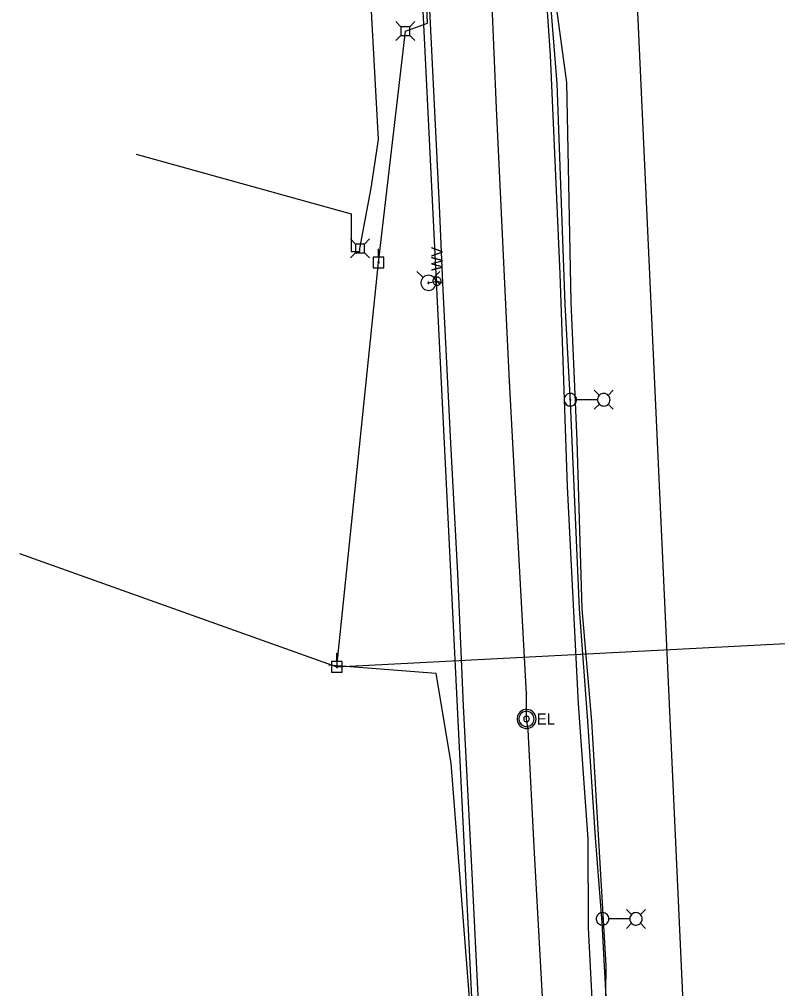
# Model space of a CAD drawing. Extents: x 600849 to 606371, y 330010 to 403088.
# Drawn here: x 604676 to 604938.7, y 334309.8 to 334645.7 of the extents above; entities that cross this region are included whole.
import ezdxf

# ---------------------------------------------------------------- set-up
doc = ezdxf.new("R2010")
doc.units = 0
for name, color, linetype in [('Default', 7, 'Continuous'), ('E_FTMS_Conduit', 7, 'Continuous'), ('E_LTG', 7, 'Continuous'), ('E_LTG_CID', 7, 'Continuous'), ('E_UTL_AG_Bold', 7, 'Continuous'), ('E_UTL_E', 7, 'Continuous'), ('E_UTL_E_UG', 7, 'Continuous'), ('E_UTL_EPowerPole', 7, 'Continuous'), ('E_UTL_FO_UG', 7, 'Continuous'), ('E_UTL_FO_UG_QWEST', 7, 'Continuous'), ('E_UTL_G_UG', 7, 'Continuous'), ('E_UTL_Overhead', 7, 'Continuous'), ('E_UTL_SAN_UG_MMSD', 7, 'Continuous'), ('E_UTL_T_UG', 7, 'Continuous'), ('E_UTL_TV_UG', 7, 'Continuous'), ('E_UTL_W', 7, 'Continuous'), ('E_UTL_W_UG', 7, 'Continuous'), ('E_UTL_WHydrant', 7, 'Continuous')]:
    doc.layers.add(name, color=color, linetype=linetype)

# ---------------------------------------------------------------- blocks, each defined once
blk = doc.blocks.new('PBX')
at = {"layer": 'Default'}
for p, q in [((15, 16), (-16, -15)), ((-16, 15), (15, -16))]:
    blk.add_line(p, q, dxfattribs=at)
blk.add_circle((0, 0), 22, dxfattribs=at)
blk = doc.blocks.new('PED')
at = {"layer": 'E_UTL_AG_Bold'}
for p, q in [((-8, 8), (-16, 16)), ((8, 8), (16, 16)), ((-8, -8), (-16, -16)), ((8, -8), (16, -16))]:
    blk.add_line(p, q, dxfattribs=at)
blk.add_lwpolyline([(-8, -8), (8, -8), (8, 8), (-8, 8)], close=True, dxfattribs=at)

msp = doc.modelspace()

# ---------------------------------------------------------------- linework, layer by layer
at = {"layer": 'E_FTMS_Conduit'}
msp.add_lwpolyline([(604884.79, 334195.8), (604878.86, 334279.06), (604879.25, 334317.86), (604874.33, 334402.45), (604871.01, 334441.38), (604869.22, 334499.65), (604867.19, 334547.69), (604865.66, 334623.82), (604860.3, 334662.92)], dxfattribs=at)
at = {"layer": 'E_LTG'}
for points in [[(604869.04, 334513.89), (604869, 334514.3), (604868.88, 334514.7), (604868.69, 334515.07), (604868.43, 334515.39), (604868.12, 334515.66), (604867.76, 334515.87), (604867.37, 334516.01), (604866.96, 334516.06), (604866.55, 334516.04), (604866.15, 334515.95), (604865.77, 334515.78), (604865.44, 334515.54), (604865.15, 334515.24), (604864.93, 334514.89), (604864.77, 334514.5), (604864.69, 334514.1), (604864.69, 334513.68), (604864.77, 334513.28), (604864.93, 334512.89), (604865.15, 334512.55), (604865.44, 334512.25), (604865.77, 334512.01), (604866.15, 334511.83), (604866.55, 334511.74), (604866.96, 334511.72), (604867.37, 334511.78), (604867.76, 334511.91), (604868.12, 334512.12), (604868.43, 334512.39), (604868.69, 334512.71), (604868.88, 334513.08), (604869, 334513.48), (604869.04, 334513.89)], [(604876.94, 334515.42), (604875.16, 334517.19)], [(604880.64, 334513.89), (604880.6, 334514.3), (604880.48, 334514.7), (604880.29, 334515.07), (604880.04, 334515.39), (604879.73, 334515.66), (604879.37, 334515.87), (604878.98, 334516.01), (604878.57, 334516.06), (604878.15, 334516.04), (604877.75, 334515.95), (604877.38, 334515.78), (604877.04, 334515.54), (604876.75, 334515.24), (604876.53, 334514.89), (604876.38, 334514.5), (604876.3, 334514.1), (604876.3, 334513.68), (604876.38, 334513.28), (604876.53, 334512.89), (604876.75, 334512.55), (604877.04, 334512.25), (604877.38, 334512.01), (604877.75, 334511.83), (604878.15, 334511.74), (604878.57, 334511.72), (604878.98, 334511.78), (604879.37, 334511.91), (604879.73, 334512.12), (604880.04, 334512.39), (604880.29, 334512.71), (604880.48, 334513.08), (604880.6, 334513.48), (604880.64, 334513.89)], [(604879.99, 334515.42), (604881.76, 334517.19)], [(604867.03, 334513.89), (604867.02, 334513.92), (604867.01, 334513.95), (604867, 334513.98), (604866.98, 334514.01), (604866.96, 334514.03), (604866.93, 334514.04), (604866.9, 334514.05), (604866.87, 334514.06), (604866.84, 334514.06), (604866.81, 334514.05), (604866.78, 334514.04), (604866.75, 334514.02), (604866.73, 334513.99), (604866.71, 334513.97), (604866.7, 334513.94), (604866.69, 334513.91), (604866.69, 334513.88), (604866.7, 334513.84), (604866.71, 334513.81), (604866.73, 334513.79), (604866.75, 334513.77), (604866.78, 334513.75), (604866.81, 334513.73), (604866.84, 334513.73), (604866.87, 334513.72), (604866.9, 334513.73), (604866.93, 334513.74), (604866.96, 334513.76), (604866.98, 334513.78), (604867, 334513.8), (604867.01, 334513.83), (604867.02, 334513.86), (604867.03, 334513.89)], [(604876.25, 334513.89), (604869.07, 334513.89)], [(604876.94, 334512.37), (604875.16, 334510.59)], [(604879.99, 334512.37), (604881.76, 334510.59)], [(604880.21, 334333.98), (604880.17, 334334.39), (604880.05, 334334.79), (604879.86, 334335.16), (604879.6, 334335.48), (604879.29, 334335.75), (604878.93, 334335.96), (604878.54, 334336.1), (604878.13, 334336.15), (604877.72, 334336.13), (604877.32, 334336.04), (604876.94, 334335.87), (604876.61, 334335.63), (604876.32, 334335.33), (604876.1, 334334.98), (604875.94, 334334.59), (604875.86, 334334.19), (604875.86, 334333.77), (604875.94, 334333.37), (604876.1, 334332.98), (604876.32, 334332.64), (604876.61, 334332.34), (604876.94, 334332.1), (604877.32, 334331.93), (604877.72, 334331.83), (604878.13, 334331.81), (604878.54, 334331.87), (604878.93, 334332), (604879.29, 334332.21), (604879.6, 334332.48), (604879.86, 334332.81), (604880.05, 334333.17), (604880.17, 334333.57), (604880.21, 334333.98)], [(604888.11, 334335.51), (604886.33, 334337.28)], [(604891.81, 334333.98), (604891.77, 334334.39), (604891.65, 334334.79), (604891.46, 334335.16), (604891.21, 334335.48), (604890.9, 334335.75), (604890.54, 334335.96), (604890.15, 334336.1), (604889.74, 334336.15), (604889.32, 334336.13), (604888.92, 334336.04), (604888.55, 334335.87), (604888.21, 334335.63), (604887.92, 334335.33), (604887.7, 334334.98), (604887.55, 334334.59), (604887.47, 334334.19), (604887.47, 334333.77), (604887.55, 334333.37), (604887.7, 334332.98), (604887.92, 334332.64), (604888.21, 334332.34), (604888.55, 334332.1), (604888.92, 334331.93), (604889.32, 334331.83), (604889.74, 334331.81), (604890.15, 334331.87), (604890.54, 334332), (604890.9, 334332.21), (604891.21, 334332.48), (604891.46, 334332.81), (604891.65, 334333.17), (604891.77, 334333.57), (604891.81, 334333.98)], [(604891.16, 334335.51), (604892.93, 334337.28)], [(604878.2, 334333.98), (604878.19, 334334.01), (604878.18, 334334.04), (604878.17, 334334.07), (604878.15, 334334.1), (604878.13, 334334.12), (604878.1, 334334.13), (604878.07, 334334.14), (604878.04, 334334.15), (604878.01, 334334.15), (604877.98, 334334.14), (604877.95, 334334.13), (604877.92, 334334.11), (604877.9, 334334.08), (604877.88, 334334.06), (604877.87, 334334.03), (604877.86, 334334), (604877.86, 334333.97), (604877.87, 334333.93), (604877.88, 334333.91), (604877.9, 334333.88), (604877.92, 334333.86), (604877.95, 334333.84), (604877.98, 334333.82), (604878.01, 334333.82), (604878.04, 334333.82), (604878.07, 334333.82), (604878.1, 334333.83), (604878.13, 334333.85), (604878.15, 334333.87), (604878.17, 334333.89), (604878.18, 334333.92), (604878.19, 334333.95), (604878.2, 334333.98)], [(604887.42, 334333.98), (604880.24, 334333.98)], [(604888.11, 334332.46), (604886.33, 334330.68)], [(604891.16, 334332.46), (604892.93, 334330.68)]]:
    msp.add_lwpolyline(points, dxfattribs=at)
at = {"layer": 'E_LTG_CID'}
msp.add_lwpolyline([(604883.59, 334195.67), (604880.77, 334279.22), (604877.9, 334332.63), (604875.59, 334362.14), (604875.62, 334362.19), (604873, 334402.5), (604870.03, 334441.43), (604866.9, 334512.99), (604865.14, 334547.04), (604862.3, 334623.54), (604859.11, 334663.85)], dxfattribs=at)
at = {"layer": 'E_UTL_AG_Bold'}
for points in [[(604808.17, 334643.19), (604806.42, 334644.94)], [(604811.27, 334643.19), (604813.02, 334644.94)], [(604808.17, 334640.09), (604806.42, 334638.34)], [(604811.27, 334643.19), (604808.17, 334643.19)], [(604808.17, 334643.19), (604808.17, 334640.09)], [(604808.17, 334640.09), (604811.27, 334640.09)], [(604811.27, 334640.09), (604811.27, 334643.19)], [(604811.27, 334640.09), (604813.02, 334638.34)], [(604792.43, 334567.87), (604790.68, 334569.62)], [(604795.53, 334567.87), (604797.28, 334569.62)], [(604795.53, 334567.87), (604792.43, 334567.87)], [(604792.43, 334567.87), (604792.43, 334564.77)], [(604795.53, 334564.77), (604795.53, 334567.87)], [(604792.43, 334564.77), (604790.68, 334563.02)], [(604792.43, 334564.77), (604795.53, 334564.77)], [(604795.53, 334564.77), (604797.28, 334563.02)]]:
    msp.add_lwpolyline(points, dxfattribs=at)
at = {"layer": 'E_UTL_E'}
for points in [[(604855, 334403.28), (604854.94, 334403.91), (604854.77, 334404.51), (604854.48, 334405.07), (604854.09, 334405.56), (604853.62, 334405.97), (604853.07, 334406.28), (604852.48, 334406.49), (604851.86, 334406.58), (604851.23, 334406.55), (604850.62, 334406.4), (604850.05, 334406.14), (604849.54, 334405.78), (604849.11, 334405.32), (604848.77, 334404.79), (604848.54, 334404.21), (604848.42, 334403.6), (604848.42, 334402.97), (604848.54, 334402.35), (604848.77, 334401.77), (604849.11, 334401.24), (604849.54, 334400.79), (604850.05, 334400.42), (604850.62, 334400.16), (604851.23, 334400.02), (604851.86, 334399.99), (604852.48, 334400.08), (604853.07, 334400.28), (604853.62, 334400.59), (604854.09, 334401.01), (604854.48, 334401.5), (604854.77, 334402.06), (604854.94, 334402.66), (604855, 334403.28)], [(604855, 334403.28), (604854.94, 334403.91), (604854.77, 334404.51), (604854.48, 334405.07), (604854.09, 334405.56), (604853.62, 334405.97), (604853.07, 334406.28), (604852.48, 334406.49), (604851.86, 334406.58), (604851.23, 334406.55), (604850.62, 334406.4), (604850.05, 334406.14), (604849.54, 334405.78), (604849.11, 334405.32), (604848.77, 334404.79), (604848.54, 334404.21), (604848.42, 334403.6), (604848.42, 334402.97), (604848.54, 334402.35), (604848.77, 334401.77), (604849.11, 334401.24), (604849.54, 334400.79), (604850.05, 334400.42), (604850.62, 334400.16), (604851.23, 334400.02), (604851.86, 334399.99), (604852.48, 334400.08), (604853.07, 334400.28), (604853.62, 334400.59), (604854.09, 334401.01), (604854.48, 334401.5), (604854.77, 334402.06), (604854.94, 334402.66), (604855, 334403.28)], [(604854.34, 334403.28), (604854.29, 334403.78), (604854.15, 334404.26), (604853.92, 334404.71), (604853.61, 334405.1), (604853.23, 334405.43), (604852.8, 334405.68), (604852.32, 334405.85), (604851.83, 334405.92), (604851.33, 334405.9), (604850.84, 334405.78), (604850.38, 334405.57), (604849.97, 334405.28), (604849.63, 334404.91), (604849.36, 334404.49), (604849.17, 334404.03), (604849.07, 334403.53), (604849.07, 334403.03), (604849.17, 334402.54), (604849.36, 334402.07), (604849.63, 334401.65), (604849.97, 334401.29), (604850.38, 334401), (604850.84, 334400.79), (604851.33, 334400.67), (604851.83, 334400.65), (604852.32, 334400.72), (604852.8, 334400.88), (604853.23, 334401.13), (604853.61, 334401.46), (604853.92, 334401.86), (604854.15, 334402.3), (604854.29, 334402.78), (604854.34, 334403.28)], [(604854.34, 334403.28), (604854.29, 334403.78), (604854.15, 334404.26), (604853.92, 334404.71), (604853.61, 334405.1), (604853.23, 334405.43), (604852.8, 334405.68), (604852.32, 334405.85), (604851.83, 334405.92), (604851.33, 334405.9), (604850.84, 334405.78), (604850.38, 334405.57), (604849.97, 334405.28), (604849.63, 334404.91), (604849.36, 334404.49), (604849.17, 334404.03), (604849.07, 334403.53), (604849.07, 334403.03), (604849.17, 334402.54), (604849.36, 334402.07), (604849.63, 334401.65), (604849.97, 334401.29), (604850.38, 334401), (604850.84, 334400.79), (604851.33, 334400.67), (604851.83, 334400.65), (604852.32, 334400.72), (604852.8, 334400.88), (604853.23, 334401.13), (604853.61, 334401.46), (604853.92, 334401.86), (604854.15, 334402.3), (604854.29, 334402.78), (604854.34, 334403.28)], [(604852.69, 334403.28), (604852.67, 334403.47), (604852.62, 334403.65), (604852.53, 334403.82), (604852.42, 334403.97), (604852.28, 334404.09), (604852.11, 334404.18), (604851.94, 334404.24), (604851.75, 334404.27), (604851.56, 334404.26), (604851.38, 334404.22), (604851.21, 334404.14), (604851.05, 334404.03), (604850.92, 334403.89), (604850.82, 334403.74), (604850.75, 334403.56), (604850.72, 334403.38), (604850.72, 334403.19), (604850.75, 334403), (604850.82, 334402.83), (604850.92, 334402.67), (604851.05, 334402.53), (604851.21, 334402.42), (604851.38, 334402.35), (604851.56, 334402.3), (604851.75, 334402.29), (604851.94, 334402.32), (604852.11, 334402.38), (604852.28, 334402.48), (604852.42, 334402.6), (604852.53, 334402.75), (604852.62, 334402.91), (604852.67, 334403.09), (604852.69, 334403.28)], [(604852.69, 334403.28), (604852.67, 334403.47), (604852.62, 334403.65), (604852.53, 334403.82), (604852.42, 334403.97), (604852.28, 334404.09), (604852.11, 334404.18), (604851.94, 334404.24), (604851.75, 334404.27), (604851.56, 334404.26), (604851.38, 334404.22), (604851.21, 334404.14), (604851.05, 334404.03), (604850.92, 334403.89), (604850.82, 334403.74), (604850.75, 334403.56), (604850.72, 334403.38), (604850.72, 334403.19), (604850.75, 334403), (604850.82, 334402.83), (604850.92, 334402.67), (604851.05, 334402.53), (604851.21, 334402.42), (604851.38, 334402.35), (604851.56, 334402.3), (604851.75, 334402.29), (604851.94, 334402.32), (604852.11, 334402.38), (604852.28, 334402.48), (604852.42, 334402.6), (604852.53, 334402.75), (604852.62, 334402.91), (604852.67, 334403.09), (604852.69, 334403.28)]]:
    msp.add_lwpolyline(points, dxfattribs=at)
at = {"layer": 'E_UTL_E_UG'}
msp.add_lwpolyline([(604869.22, 333968.06), (604869.63, 334026.67), (604868.32, 334082.91), (604866.08, 334139.89), (604863.78, 334185.83), (604861.75, 334225.99), (604854.45, 334356.74), (604852.22, 334399.47), (604851.7, 334403.28), (604851.67, 334412.1), (604851.71, 334412.03), (604848.36, 334473.21), (604845.77, 334520.34), (604845.77, 334520.23), (604841.27, 334614.96), (604838.91, 334672.58)], dxfattribs=at)
at = {"layer": 'E_UTL_EPowerPole'}
for points in [[(604800.43, 334563.32), (604800.43, 334566.23)], [(604802.27, 334563.32), (604798.59, 334563.32)], [(604798.59, 334563.32), (604798.59, 334559.63)], [(604802.27, 334559.63), (604802.27, 334563.32)], [(604798.59, 334559.63), (604802.27, 334559.63)], [(604800.7, 334561.48), (604800.7, 334561.52), (604800.68, 334561.57), (604800.66, 334561.61), (604800.64, 334561.64), (604800.6, 334561.67), (604800.56, 334561.7), (604800.52, 334561.71), (604800.47, 334561.72), (604800.43, 334561.72), (604800.38, 334561.71), (604800.34, 334561.69), (604800.31, 334561.66), (604800.27, 334561.63), (604800.25, 334561.59), (604800.23, 334561.55), (604800.23, 334561.5), (604800.23, 334561.46), (604800.23, 334561.41), (604800.25, 334561.37), (604800.27, 334561.33), (604800.31, 334561.3), (604800.34, 334561.27), (604800.38, 334561.25), (604800.43, 334561.24), (604800.47, 334561.24), (604800.52, 334561.25), (604800.56, 334561.26), (604800.6, 334561.29), (604800.64, 334561.32), (604800.66, 334561.35), (604800.68, 334561.39), (604800.7, 334561.43), (604800.7, 334561.48)], [(604786, 334423.19), (604786, 334426.1)], [(604787.84, 334423.19), (604784.15, 334423.19)], [(604784.15, 334423.19), (604784.15, 334419.5)], [(604786.27, 334421.35), (604786.26, 334421.39), (604786.25, 334421.44), (604786.23, 334421.48), (604786.2, 334421.51), (604786.17, 334421.54), (604786.13, 334421.56), (604786.08, 334421.58), (604786.04, 334421.59), (604785.99, 334421.58), (604785.95, 334421.57), (604785.91, 334421.55), (604785.87, 334421.53), (604785.84, 334421.49), (604785.82, 334421.46), (604785.8, 334421.41), (604785.79, 334421.37), (604785.79, 334421.32), (604785.8, 334421.28), (604785.82, 334421.24), (604785.84, 334421.2), (604785.87, 334421.17), (604785.91, 334421.14), (604785.95, 334421.12), (604785.99, 334421.11), (604786.04, 334421.11), (604786.08, 334421.12), (604786.13, 334421.13), (604786.17, 334421.15), (604786.2, 334421.18), (604786.23, 334421.22), (604786.25, 334421.26), (604786.26, 334421.3), (604786.27, 334421.35)], [(604787.84, 334419.5), (604787.84, 334423.19)], [(604784.15, 334419.5), (604787.84, 334419.5)]]:
    msp.add_lwpolyline(points, dxfattribs=at)
at = {"layer": 'E_UTL_FO_UG_QWEST'}
msp.add_lwpolyline([(604880.24, 334183.25), (604876.98, 334256.9), (604873.2, 334330.88), (604873.06, 334361.71), (604869.66, 334408.48), (604865.91, 334483.81), (604863.36, 334557.53), (604860.02, 334633.27), (604855.03, 334705.91), (604850.49, 334782.01), (604846.38, 334856.9), (604842.05, 334937.04), (604840.43, 335012.73), (604837.31, 335089.26), (604832.93, 335173.7), (604830.71, 335249.27), (604828.33, 335311.14), (604825.79, 335353.18), (604822.55, 335385.33), (604819.59, 335404.65), (604816.19, 335465.69), (604807.94, 335539.85), (604801.77, 335593.87)], dxfattribs=at)
at = {"layer": 'E_UTL_G_UG'}
msp.add_line((604846.79, 334022.5), (604815.57, 334656.09), dxfattribs=at)
at = {"layer": 'E_UTL_Overhead'}
for points in [[(604786.03, 334421.35), (604800.46, 334561.48)], [(604676, 334460.58), (604786.03, 334421.35)], [(604786.03, 334421.35), (605041.52, 334434.58)]]:
    msp.add_lwpolyline(points, dxfattribs=at)
at = {"layer": 'E_UTL_SAN_UG_MMSD'}
msp.add_lwpolyline([(604978.83, 333311.92), (604918.55, 334029.79), (604889.58, 334663.41)], dxfattribs=at)
at = {"layer": 'E_UTL_T_UG'}
for points in [[(604800.46, 334604.09), (604781.19, 334955.24)], [(604793.96, 334565.32), (604793.98, 334566.32), (604797.92, 334587.17), (604800.46, 334604.09)], [(604716.42, 334599), (604790.96, 334578.32), (604790.96, 334565.32), (604793.96, 334565.32)], [(604820.39, 334419.02), (604783.24, 334421.92)], [(604844.08, 333962.32), (604842.41, 334031.55), (604842.27, 334098.22), (604840.37, 334144.9), (604839.13, 334184.46), (604837.03, 334221.52), (604835.65, 334239.39), (604831.76, 334309.5), (604825.61, 334387.98), (604820.39, 334419.02)]]:
    msp.add_lwpolyline(points, dxfattribs=at)
at = {"layer": 'E_UTL_TV_UG'}
for points in [[(604817.34, 334644.42), (604816.08, 334676.3), (604813.81, 334728.2), (604809.39, 334794.06), (604807.73, 334857.81), (604805.23, 334914.65), (604801.05, 334950.32), (604798.9, 334986.15), (604797.61, 335015.7), (604796.88, 335045.48), (604794.41, 335107.34), (604793.45, 335122.45), (604792.96, 335142.41), (604790.74, 335160.15), (604782.82, 335165.57)], [(604800.46, 334561.48), (604809.72, 334641.64), (604817.34, 334644.42)]]:
    msp.add_lwpolyline(points, dxfattribs=at)
at = {"layer": 'E_UTL_W'}
for points in [[(604820.68, 334556.43), (604820.41, 334556.4), (604820.15, 334556.32), (604819.91, 334556.2), (604819.7, 334556.03), (604819.52, 334555.83), (604819.38, 334555.59), (604819.29, 334555.34), (604819.26, 334555.07), (604819.27, 334554.8), (604819.33, 334554.53), (604819.45, 334554.29), (604819.6, 334554.07), (604819.8, 334553.88), (604820.03, 334553.73), (604820.28, 334553.63), (604820.54, 334553.58), (604820.82, 334553.58), (604821.08, 334553.63), (604821.33, 334553.73), (604821.56, 334553.88), (604821.76, 334554.07), (604821.92, 334554.29), (604822.03, 334554.53), (604822.09, 334554.8), (604822.1, 334555.07), (604822.07, 334555.34), (604821.98, 334555.59), (604821.84, 334555.83), (604821.66, 334556.03), (604821.45, 334556.2), (604821.21, 334556.32), (604820.95, 334556.4), (604820.68, 334556.43)], [(604821.69, 334553.99), (604819.67, 334556.01)]]:
    msp.add_lwpolyline(points, dxfattribs=at)
at = {"layer": 'E_UTL_W_UG'}
for points in [[(604846.62, 333845.73), (604845.91, 333962.63), (604845.14, 333993.13), (604845.77, 334042.88), (604845.13, 334077.17), (604842.87, 334162.23), (604837.44, 334211.69), (604837.01, 334265.02), (604832.72, 334352.02), (604829.86, 334407.8), (604827.89, 334453.7), (604825.43, 334498.81), (604822.75, 334554.4), (604821.56, 334581.06), (604817.29, 334667.8), (604815.06, 334708.63), (604813.04, 334742.82), (604812.12, 334767.3), (604810.04, 334815.66), (604808.35, 334858.79), (604805.32, 334921.82), (604804.92, 334936.69), (604802.65, 334960.89), (604797.31, 335097.75)], [(604817.72, 334554.41), (604820.68, 334555), (604822.75, 334554.4)]]:
    msp.add_lwpolyline(points, dxfattribs=at)
at = {"layer": 'E_UTL_WHydrant'}
for points in [[(604815.89, 334556.25), (604813.74, 334558.39)], [(604820.34, 334554.41), (604820.3, 334554.91), (604820.16, 334555.39), (604819.93, 334555.83), (604819.62, 334556.22), (604819.24, 334556.55), (604818.81, 334556.8), (604818.34, 334556.96), (604817.84, 334557.03), (604817.35, 334557.01), (604816.86, 334556.89), (604816.41, 334556.68), (604816, 334556.39), (604815.66, 334556.03), (604815.39, 334555.61), (604815.2, 334555.15), (604815.11, 334554.66), (604815.11, 334554.16), (604815.2, 334553.67), (604815.39, 334553.21), (604815.66, 334552.79), (604816, 334552.43), (604816.41, 334552.14), (604816.86, 334551.93), (604817.35, 334551.82), (604817.84, 334551.79), (604818.34, 334551.86), (604818.81, 334552.03), (604819.24, 334552.27), (604819.62, 334552.6), (604819.93, 334552.99), (604820.16, 334553.44), (604820.3, 334553.91), (604820.34, 334554.41)], [(604819.56, 334556.25), (604821.7, 334558.39)], [(604817.92, 334554.41), (604817.92, 334554.45), (604817.91, 334554.49), (604817.89, 334554.52), (604817.87, 334554.55), (604817.84, 334554.57), (604817.8, 334554.59), (604817.77, 334554.61), (604817.73, 334554.61), (604817.69, 334554.61), (604817.65, 334554.6), (604817.62, 334554.58), (604817.59, 334554.56), (604817.56, 334554.54), (604817.54, 334554.5), (604817.53, 334554.47), (604817.52, 334554.43), (604817.52, 334554.39), (604817.53, 334554.35), (604817.54, 334554.32), (604817.56, 334554.29), (604817.59, 334554.26), (604817.62, 334554.24), (604817.65, 334554.22), (604817.69, 334554.21), (604817.73, 334554.21), (604817.77, 334554.22), (604817.8, 334554.23), (604817.84, 334554.25), (604817.87, 334554.27), (604817.89, 334554.3), (604817.91, 334554.34), (604817.92, 334554.37), (604817.92, 334554.41)]]:
    msp.add_lwpolyline(points, dxfattribs=at)

# ---------------------------------------------------------------- block references
at = {"layer": 'E_UTL_AG_Bold', "xscale": 1.640416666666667e-11, "yscale": 1.640416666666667e-11}
msp.add_blockref('PBX', (604793.98, 334565.32), dxfattribs=at)
at = {"layer": 'E_UTL_FO_UG', "xscale": 2.9527500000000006e-09, "yscale": 2.95275e-09}
msp.add_blockref('PED', (604783.03, 334421.35), dxfattribs=at)
at = {"layer": 'E_UTL_W_UG', "xscale": 3.280833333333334e-09, "yscale": 3.280833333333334e-09}
msp.add_blockref('PED', (604820.39, 334419.02), dxfattribs=at)

# ---------------------------------------------------------------- texts
at = {"layer": 'E_UTL_E'}
msp.add_text('EL', height=3.849, dxfattribs=at).set_placement((604855.27, 334401.34))
msp.add_text('EL', height=3.849, dxfattribs=at).set_placement((604855.27, 334401.34))
at = {"layer": 'E_UTL_W'}
msp.add_text('WV', height=3.85, rotation=90, dxfattribs=at).set_placement((604822.61, 334558.57))

doc.saveas('drawing.dxf')
